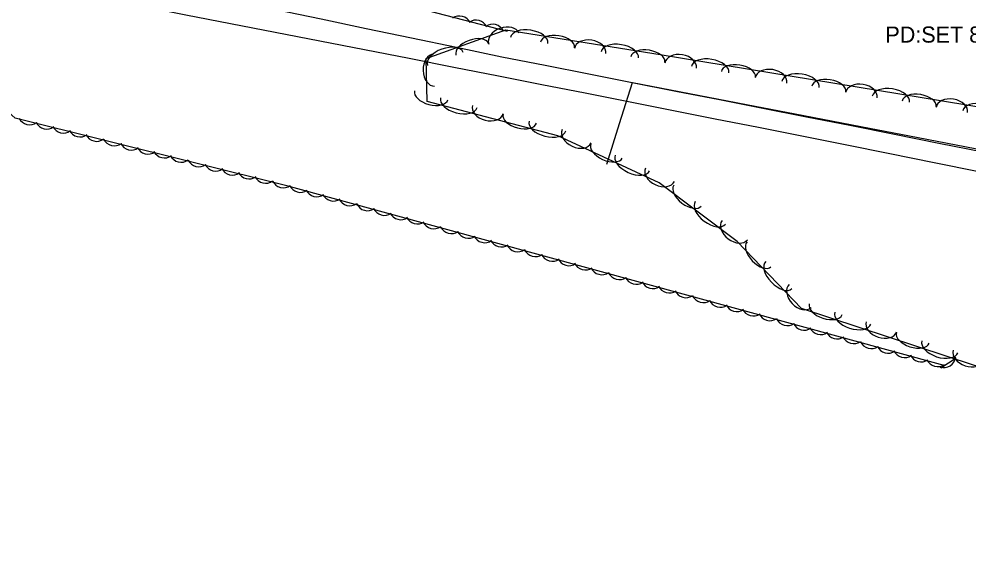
# Model space of a CAD drawing. Extents: x 1441650 to 1491889, y 345904 to 358319.
# Drawn here: x 1467048.3 to 1467343, y 349199.5 to 349364.2 of the extents above; entities that cross this region are included whole.
import ezdxf

# ---------------------------------------------------------------- set-up
doc = ezdxf.new("R2010")
doc.units = 0
for name, color, linetype in [('S_DITCHLINE', 7, 'Continuous'), ('S_SECONDARY_CTL_ANNOT', 7, 'Continuous'), ('S_TREE', 7, 'Continuous')]:
    doc.layers.add(name, color=color, linetype=linetype)

msp = doc.modelspace()

# ---------------------------------------------------------------- linework, layer by layer
at = {"layer": 'S_DITCHLINE'}
for points in [[(1467038.69, 349388.24), (1467054.43, 349384.13), (1467070.18, 349380.02), (1467085.92, 349375.92), (1467099.94, 349372.98), (1467113.95, 349370.05), (1467127.96, 349367.12), (1467141.97, 349364.18), (1467155.99, 349361.25), (1467170, 349358.32), (1467184.01, 349355.38), (1467198.03, 349352.45), (1467211.53, 349349.8), (1467225.04, 349347.14), (1467238.55, 349344.49), (1467252.05, 349341.83), (1467265.56, 349339.18), (1467279.06, 349336.52), (1467292.57, 349333.86), (1467306.08, 349331.21), (1467319.86, 349328.45), (1467333.64, 349325.7), (1467347.42, 349322.94)], [(1467038.32, 349378.03), (1467054.26, 349374.76), (1467070.2, 349371.48), (1467086.14, 349368.2), (1467100, 349365.5), (1467113.86, 349362.79), (1467127.72, 349360.09), (1467141.57, 349357.38), (1467155.43, 349354.68), (1467169.29, 349351.98), (1467183.15, 349349.27), (1467197, 349346.57), (1467210.45, 349343.9), (1467223.9, 349341.24), (1467237.35, 349338.57), (1467250.8, 349335.9), (1467264.25, 349333.24), (1467277.7, 349330.57), (1467291.15, 349327.91), (1467304.6, 349325.24), (1467318.41, 349322.46), (1467332.22, 349319.68), (1467346.04, 349316.9)]]:
    msp.add_lwpolyline(points, dxfattribs=at)
at = {"layer": 'S_TREE'}
for points in [[(1467335.32, 349256.67), (1467131.38, 349312.46), (1467047.03, 349333.41), (1467031.09, 349347.77), (1467004.31, 349354.84), (1466985.81, 349374.57), (1466956.86, 349373.33), (1466941.36, 349378.16), (1466940.91, 349404.23), (1466948.65, 349420.43), (1466959.39, 349425.08), (1466984.31, 349416.7), (1467033.82, 349404.02), (1467101.24, 349386.06), (1467199.77, 349360.43)], [(1467490.09, 349313.67), (1467584.67, 349297.27), (1467604.63, 349293.38), (1467597.62, 349261.06), (1467593.77, 349216.17), (1467575.81, 349199.47), (1467344.69, 349256.74), (1467291.09, 349274.34), (1467271.04, 349295.19), (1467246.86, 349313.36), (1467215.41, 349327.89), (1467174.96, 349338.59), (1467174.56, 349351.87), (1467199.28, 349360.83), (1467247.21, 349353.15), (1467355.63, 349335.4), (1467489.02, 349314.05)], [(1467230.61, 349319.13), (1467234.59, 349331.79), (1467238.57, 349344.45), (1467256.3, 349341.04), (1467274.03, 349337.62), (1467291.76, 349334.21), (1467309.49, 349330.79), (1467327.23, 349327.38), (1467344.96, 349323.96), (1467362.69, 349320.55), (1467380.42, 349317.13), (1467398.15, 349313.72), (1467415.88, 349310.31), (1467433.62, 349306.89), (1467451.35, 349303.48), (1467469.08, 349300.06), (1467486.81, 349296.65), (1467504.54, 349293.23), (1467522.28, 349289.82)], [(1467230.61, 349319.13), (1467234.59, 349331.79), (1467238.57, 349344.45), (1467256.3, 349341.04), (1467274.03, 349337.62), (1467291.76, 349334.21), (1467309.49, 349330.79), (1467327.23, 349327.38), (1467344.96, 349323.96), (1467362.69, 349320.55), (1467380.42, 349317.13), (1467398.15, 349313.72), (1467415.88, 349310.31), (1467433.62, 349306.89), (1467451.35, 349303.48), (1467469.08, 349300.06), (1467486.81, 349296.65), (1467504.54, 349293.23), (1467522.28, 349289.82)], [(1467339, 349258.99), (1467334.27, 349255.89)]]:
    msp.add_lwpolyline(points, dxfattribs=at)
msp.add_arc((1467335.18, 349259.67), 3.64, 252.3795, 353.9764, dxfattribs=at)
for centre, major_axis, ratio, start_param, end_param in [((1467184.96, 349361.45), (-3.6, -0.58), 0.999638, 3.411205, 5.184405), ((1467190.09, 349360.19), (-3.6, -0.58), 0.999638, 3.411205, 5.184405), ((1467195.24, 349358.89), (-3.6, -0.58), 0.999638, 3.411205, 5.184405), ((1467198.66, 349358.07), (-4.66, -1.69), 0.685311, 3.141593, 6.283185), ((1467206.58, 349357.51), (-5.79, 0.93), 0.55008, 3.141593, 6.283185), ((1467188.88, 349354.81), (-5.03, -1.82), 0.540699, 3.141593, 6.283185), ((1467215.34, 349356.11), (-5.28, 0.85), 0.5407, 3.141593, 6.283185), ((1467225.47, 349354.22), (-4.89, 0.78), 0.685311, 3.141593, 6.283185), ((1467180.55, 349351.79), (-5.52, -2), 0.55008, 3.141593, 6.283185), ((1467234.65, 349353.02), (-5.79, 0.93), 0.55008, 3.141593, 6.283185), ((1467243.41, 349351.61), (-5.28, 0.85), 0.5407, 3.141593, 6.283185), ((1467177.05, 349348.29), (0.15, -4.95), 0.685311, 3.141593, 6.283185), ((1467253.53, 349349.71), (-4.89, 0.8), 0.685311, 3.141593, 6.283185), ((1467262.71, 349348.47), (-5.79, 0.95), 0.55008, 3.141593, 6.283185), ((1467271.46, 349347.03), (-5.28, 0.86), 0.540699, 3.141593, 6.283185), ((1467281.58, 349345.11), (-4.89, 0.8), 0.685311, 3.141593, 6.283185), ((1467290.76, 349343.87), (-5.79, 0.95), 0.55008, 3.141593, 6.283185), ((1467299.51, 349342.44), (-5.28, 0.86), 0.540699, 3.141593, 6.283185), ((1467309.64, 349340.52), (-4.89, 0.8), 0.685311, 3.141593, 6.283185), ((1467318.81, 349339.28), (-5.79, 0.95), 0.55008, 3.141593, 6.283185), ((1467176.15, 349340.47), (5.17, -1.37), 0.540727, 3.141593, 6.283185), ((1467327.57, 349337.85), (-5.28, 0.86), 0.540699, 3.141593, 6.283185), ((1467184.73, 349338.2), (5.67, -1.5), 0.550108, 3.141593, 6.283185), ((1467193.74, 349336.09), (4.79, -1.27), 0.685346, 3.141593, 6.283185), ((1467337.69, 349335.93), (-4.89, 0.8), 0.685311, 3.141593, 6.283185), ((1467346.87, 349334.69), (-5.79, 0.95), 0.55008, 3.141593, 6.283185), ((1467203.63, 349333.2), (5.17, -1.37), 0.540727, 3.141593, 6.283185), ((1467051.63, 349334.97), (3.48, 1.07), 0.999585, 3.283684, 5.056884), ((1467056.91, 349333.66), (3.48, 1.07), 0.999585, 3.283684, 5.056884), ((1467212.21, 349330.94), (5.67, -1.5), 0.550108, 3.141593, 6.283185), ((1467062.07, 349332.41), (3.48, 1.07), 0.999585, 3.283684, 5.056884), ((1467067.21, 349331.21), (3.48, 1.07), 0.999585, 3.283684, 5.056884), ((1467072.37, 349329.86), (3.48, 1.07), 0.999585, 3.283684, 5.056884), ((1467221.3, 349327.8), (4.5, -2.08), 0.685311, 3.141593, 6.283185), ((1467077.84, 349328.46), (3.48, 1.07), 0.999585, 3.283684, 5.056884), ((1467083.12, 349327.15), (3.48, 1.07), 0.999585, 3.283684, 5.056884), ((1467230.54, 349323.24), (4.85, -2.24), 0.5407, 3.141593, 6.283185), ((1467088.27, 349325.9), (3.48, 1.07), 0.999585, 3.283684, 5.056884), ((1467093.42, 349324.7), (3.48, 1.07), 0.999585, 3.283684, 5.056884), ((1467098.58, 349323.35), (3.48, 1.07), 0.999585, 3.283684, 5.056884), ((1467104.05, 349321.95), (3.48, 1.07), 0.999585, 3.283684, 5.056884), ((1467238.59, 349319.52), (5.33, -2.46), 0.55008, 3.141593, 6.283185), ((1467109.33, 349320.64), (3.48, 1.07), 0.999585, 3.283684, 5.056884), ((1467114.48, 349319.4), (3.48, 1.07), 0.999585, 3.283684, 5.056884), ((1467119.63, 349318.19), (3.48, 1.07), 0.999585, 3.283684, 5.056884), ((1467247.1, 349315.87), (4.5, -2.08), 0.685311, 3.141593, 6.283185), ((1467124.79, 349316.84), (3.48, 1.07), 0.999585, 3.283684, 5.056884), ((1467130.26, 349315.44), (3.48, 1.07), 0.999585, 3.283684, 5.056884), ((1467135.58, 349314.03), (3.54, -0.85), 0.999698, 3.793917, 5.567118), ((1467140.7, 349312.67), (3.54, -0.85), 0.999698, 3.793917, 5.567118), ((1467255.7, 349309.37), (4.27, -3.21), 0.540699, 3.141593, 6.283185), ((1467145.82, 349311.34), (3.54, -0.85), 0.999698, 3.793917, 5.567118), ((1467150.94, 349309.86), (3.54, -0.85), 0.999698, 3.793917, 5.567118), ((1467262.79, 349304.04), (4.69, -3.52), 0.55008, 3.141593, 6.283185), ((1467156.38, 349308.34), (3.54, -0.85), 0.999698, 3.793917, 5.567118), ((1467161.63, 349306.9), (3.54, -0.85), 0.999698, 3.793917, 5.567118), ((1467166.75, 349305.54), (3.54, -0.85), 0.999698, 3.793917, 5.567118), ((1467171.87, 349304.22), (3.54, -0.85), 0.999698, 3.793917, 5.567118), ((1467270.35, 349298.69), (3.96, -2.98), 0.685311, 3.141593, 6.283185), ((1467176.99, 349302.74), (3.54, -0.85), 0.999698, 3.793917, 5.567118), ((1467182.43, 349301.22), (3.54, -0.85), 0.999698, 3.793917, 5.567118), ((1467187.68, 349299.78), (3.54, -0.85), 0.999698, 3.793917, 5.567118), ((1467192.8, 349298.41), (3.54, -0.85), 0.999698, 3.793917, 5.567118), ((1467197.92, 349297.09), (3.54, -0.85), 0.999698, 3.793917, 5.567118), ((1467203.04, 349295.61), (3.54, -0.85), 0.999698, 3.793917, 5.567118), ((1467277.87, 349291.15), (3.71, -3.85), 0.540699, 3.141593, 6.283185), ((1467208.48, 349294.09), (3.54, -0.85), 0.999698, 3.793917, 5.567118), ((1467213.73, 349292.65), (3.54, -0.85), 0.999698, 3.793917, 5.567118), ((1467218.86, 349291.29), (3.54, -0.85), 0.999698, 3.793917, 5.567118), ((1467223.97, 349289.96), (3.54, -0.85), 0.999698, 3.793917, 5.567118), ((1467229.1, 349288.48), (3.54, -0.85), 0.999698, 3.793917, 5.567118), ((1467284.02, 349284.76), (4.07, -4.23), 0.55008, 3.141593, 6.283185), ((1467234.53, 349286.96), (3.54, -0.85), 0.999698, 3.793917, 5.567118), ((1467239.78, 349285.52), (3.54, -0.85), 0.999698, 3.793917, 5.567118), ((1467244.91, 349284.16), (3.54, -0.85), 0.999698, 3.793917, 5.567118), ((1467250.02, 349282.84), (3.54, -0.85), 0.999698, 3.793917, 5.567118), ((1467290.62, 349278.26), (3.43, -3.57), 0.685311, 3.141593, 6.283185), ((1467255.15, 349281.36), (3.54, -0.85), 0.999698, 3.793917, 5.567118), ((1467260.59, 349279.84), (3.54, -0.85), 0.999698, 3.793917, 5.567118), ((1467265.83, 349278.4), (3.54, -0.85), 0.999698, 3.793917, 5.567118), ((1467270.96, 349277.03), (3.54, -0.85), 0.999698, 3.793917, 5.567118), ((1467298.55, 349274.13), (5.08, -1.67), 0.540699, 3.141593, 6.283185), ((1467276.07, 349275.71), (3.54, -0.85), 0.999698, 3.793917, 5.567118), ((1467281.2, 349274.23), (3.54, -0.85), 0.999698, 3.793917, 5.567118), ((1467306.97, 349271.36), (5.58, -1.83), 0.55008, 3.141593, 6.283185), ((1467286.64, 349272.71), (3.54, -0.85), 0.999698, 3.793917, 5.567118), ((1467291.88, 349271.27), (3.54, -0.85), 0.999698, 3.793917, 5.567118), ((1467315.85, 349268.72), (4.71, -1.55), 0.685311, 3.141593, 6.283185), ((1467297.01, 349269.91), (3.54, -0.85), 0.999698, 3.793917, 5.567118), ((1467302.12, 349268.58), (3.54, -0.85), 0.999698, 3.793917, 5.567118), ((1467325.56, 349265.26), (5.08, -1.67), 0.540699, 3.141593, 6.283185), ((1467307.25, 349267.1), (3.54, -0.85), 0.999698, 3.793917, 5.567118), ((1467312.69, 349265.58), (3.54, -0.85), 0.999698, 3.793917, 5.567118), ((1467333.98, 349262.49), (5.58, -1.83), 0.55008, 3.141593, 6.283185), ((1467317.94, 349264.14), (3.54, -0.85), 0.999698, 3.793917, 5.567118), ((1467323.06, 349262.78), (3.54, -0.85), 0.999698, 3.793917, 5.567118), ((1467342.86, 349259.85), (4.71, -1.55), 0.685311, 3.141593, 6.283185), ((1467328.18, 349261.46), (3.54, -0.85), 0.999698, 3.793917, 5.567118), ((1467333.3, 349259.98), (3.54, -0.85), 0.999698, 3.793917, 5.567118)]:
    msp.add_ellipse(centre, major_axis=major_axis, ratio=ratio, start_param=start_param, end_param=end_param, dxfattribs=at)

# ---------------------------------------------------------------- texts
at = {"layer": 'S_SECONDARY_CTL_ANNOT'}
msp.add_text('PD:SET 8" NAIL TRIG ELEV', height=5, dxfattribs=at).set_placement((1467317.07, 349356.84))

doc.saveas('drawing.dxf')
